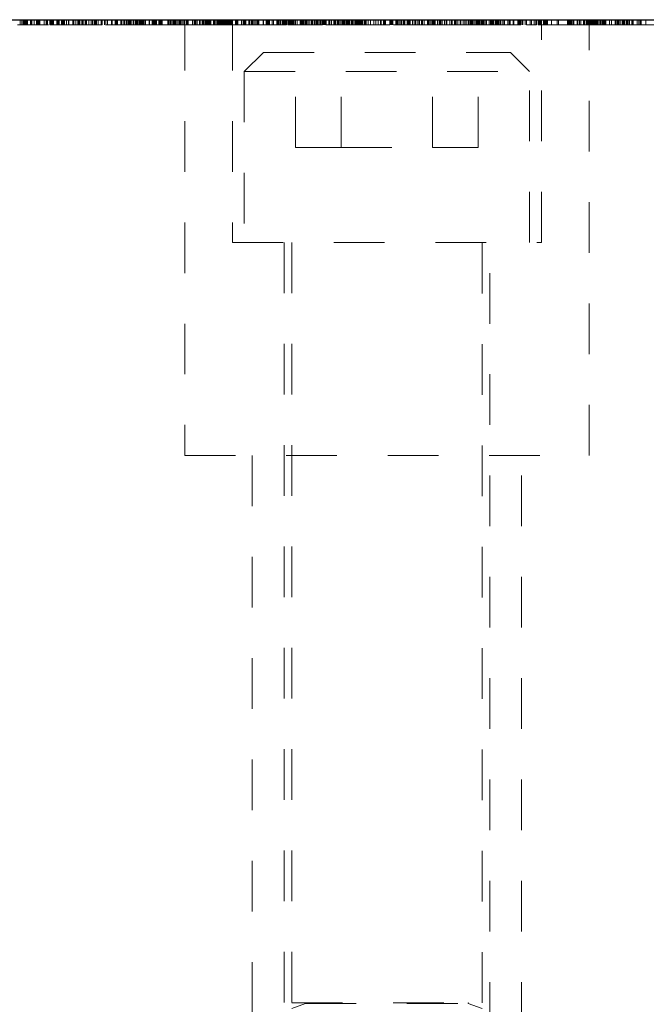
# Model space of a CAD drawing. Header units: inches. Extents: x 220 to 877, y 4 to 174.
# Tile 520 of 656: x 560.15 to 561.38, y 136.84 to 138.78. Entities that reach past the tile are written whole.
import ezdxf

# ---------------------------------------------------------------- set-up
doc = ezdxf.new("R2010")
doc.units = ezdxf.units.IN
doc.header["$LTSCALE"] = 0.5
doc.header["$MEASUREMENT"] = 0
doc.linetypes.add('HIDDEN', pattern=[0.225, 0.15, -0.075])
doc.layers.add('DST-M-S', color=53, linetype='Continuous')
doc.layers.add('SVF-M-S', color=8, linetype='Continuous')

msp = doc.modelspace()

# ---------------------------------------------------------------- linework, layer by layer
at = {"layer": 'DST-M-S', "linetype": 'Continuous', "lineweight": 25}
msp.add_line((541.97261, 138.77917), (575.47261, 138.77917), dxfattribs=at)
at = {"layer": 'DST-M-S', "linetype": 'HIDDEN', "lineweight": 18}
for p, q in [((560.1492, 138.76917), (560.1492, 138.77917)), ((560.15228, 138.76917), (560.15228, 138.77917)), ((560.15535, 138.76917), (560.15535, 138.77917)), ((560.156, 138.76917), (560.156, 138.77917)), ((560.15689, 138.76917), (560.15689, 138.77917)), ((560.15886, 138.76917), (560.15886, 138.77917)), ((560.16074, 138.76917), (560.16074, 138.77917)), ((560.16127, 138.76917), (560.16127, 138.77917)), ((560.1617, 138.76917), (560.1617, 138.77917)), ((560.16403, 138.76917), (560.16403, 138.77917)), ((560.16951, 138.76917), (560.16951, 138.77917)), ((560.17074, 138.76917), (560.17074, 138.77917)), ((560.17127, 138.76917), (560.17127, 138.77917)), ((560.17228, 138.76917), (560.17228, 138.77917)), ((560.17716, 138.76917), (560.17716, 138.77917)), ((560.18151, 138.76917), (560.18151, 138.77917)), ((560.18228, 138.76917), (560.18228, 138.77917)), ((560.18283, 138.76917), (560.18283, 138.77917)), ((560.18305, 138.76917), (560.18305, 138.77917)), ((560.18458, 138.76917), (560.18458, 138.77917)), ((560.18612, 138.76917), (560.18612, 138.77917)), ((560.18812, 138.76917), (560.18812, 138.77917)), ((560.19689, 138.76917), (560.19529, 138.76917)), ((560.19689, 138.76917), (560.19689, 138.77917)), ((560.20057, 138.76917), (560.20057, 138.77917)), ((560.20074, 138.76917), (560.20074, 138.77917)), ((560.20127, 138.76917), (560.20127, 138.77917)), ((560.2017, 138.76917), (560.2017, 138.77917)), ((560.20305, 138.76917), (560.20305, 138.77917)), ((560.20766, 138.76917), (560.20766, 138.77917)), ((560.21228, 138.76917), (560.20766, 138.76917)), ((560.2092, 138.76917), (560.2092, 138.77917)), ((560.20985, 138.76917), (560.20985, 138.77917)), ((560.21074, 138.76917), (560.21074, 138.77917)), ((560.21228, 138.76917), (560.21228, 138.77917)), ((560.22305, 138.76917), (560.21228, 138.76917)), ((560.21382, 138.76917), (560.21382, 138.77917)), ((560.21535, 138.76917), (560.21535, 138.77917)), ((560.22151, 138.76917), (560.22151, 138.77917)), ((560.22305, 138.76917), (560.22305, 138.77917)), ((560.23382, 138.76917), (560.22305, 138.76917)), ((560.22458, 138.76917), (560.22458, 138.77917)), ((560.22612, 138.76917), (560.22612, 138.77917)), ((560.231, 138.76917), (560.231, 138.77917)), ((560.23228, 138.76917), (560.23228, 138.77917)), ((560.23382, 138.76917), (560.23382, 138.77917)), ((560.23535, 138.76917), (560.23535, 138.77917)), ((560.23668, 138.76917), (560.23668, 138.77917)), ((560.24086, 138.76917), (560.24086, 138.77917)), ((560.24458, 138.76917), (560.24458, 138.77917)), ((560.24504, 138.76917), (560.24504, 138.77917)), ((560.25329, 138.76917), (560.25329, 138.77917)), ((560.25333, 138.76917), (560.25333, 138.77917)), ((560.25382, 138.76917), (560.25382, 138.77917)), ((560.31074, 138.76917), (560.25382, 138.76917)), ((560.25422, 138.76917), (560.25422, 138.77917)), ((560.25442, 138.76917), (560.25442, 138.77917)), ((560.25783, 138.76917), (560.25783, 138.77917)), ((560.26151, 138.76917), (560.26151, 138.77917)), ((560.26458, 138.76917), (560.26458, 138.77917)), ((560.26535, 138.76917), (560.26535, 138.77917)), ((560.26588, 138.76917), (560.26588, 138.77917)), ((560.26612, 138.76917), (560.26612, 138.77917)), ((560.26632, 138.76917), (560.26632, 138.77917)), ((560.26656, 138.76917), (560.26656, 138.77917)), ((560.26665, 138.76917), (560.26665, 138.77917)), ((560.26708, 138.76917), (560.26708, 138.77917)), ((560.27074, 138.76917), (560.27074, 138.77917)), ((560.27141, 138.76917), (560.27141, 138.77917)), ((560.27228, 138.76917), (560.27228, 138.77917)), ((560.27237, 138.76917), (560.27237, 138.77917)), ((560.27382, 138.76917), (560.27382, 138.77917)), ((560.27766, 138.76917), (560.27766, 138.77917)), ((560.27819, 138.76917), (560.27819, 138.77917)), ((560.27862, 138.76917), (560.27862, 138.77917)), ((560.27997, 138.76917), (560.27997, 138.77917)), ((560.28458, 138.76917), (560.28458, 138.77917)), ((560.28502, 138.76917), (560.28502, 138.77917)), ((560.2892, 138.76917), (560.2892, 138.77917)), ((560.29172, 138.76917), (560.29172, 138.77917)), ((560.29535, 138.76917), (560.29535, 138.77917)), ((560.29742, 138.76917), (560.29742, 138.77917)), ((560.29843, 138.76917), (560.29843, 138.77917)), ((560.29997, 138.76917), (560.29997, 138.77917)), ((560.30305, 138.76917), (560.30305, 138.77917)), ((560.3092, 138.76917), (560.3092, 138.77917)), ((560.30997, 138.76917), (560.30997, 138.77917)), ((560.31074, 138.76917), (560.31074, 138.77917)), ((560.31581, 138.76917), (560.31581, 138.77917)), ((560.31843, 138.76917), (560.31843, 138.77917)), ((560.32151, 138.76917), (560.32151, 138.77917)), ((560.3292, 138.76917), (560.3292, 138.77917)), ((560.33074, 138.76917), (560.33074, 138.77917)), ((560.36793, 138.76917), (560.33074, 138.76917)), ((560.33689, 138.76917), (560.33689, 138.77917)), ((560.33754, 138.76917), (560.33754, 138.77917)), ((560.33843, 138.76917), (560.33843, 138.77917)), ((560.33997, 138.76917), (560.33997, 138.77917)), ((560.34151, 138.76917), (560.34151, 138.77917)), ((560.34766, 138.76917), (560.34766, 138.77917)), ((560.34995, 138.76917), (560.34995, 138.77917)), ((560.35382, 138.76917), (560.35382, 138.77917)), ((560.35497, 138.76917), (560.35497, 138.77917)), ((560.35528, 138.76917), (560.35528, 138.77917)), ((560.35535, 138.76917), (560.35535, 138.77917)), ((560.35843, 138.76917), (560.35843, 138.77917)), ((560.3587, 138.76917), (560.3587, 138.77917)), ((560.36151, 138.76917), (560.36151, 138.77917)), ((560.36237, 138.76917), (560.36237, 138.77917)), ((560.36396, 138.76917), (560.36396, 138.77917)), ((560.36437, 138.76917), (560.36437, 138.77917)), ((560.36458, 138.76917), (560.36458, 138.77917)), ((560.36612, 138.76917), (560.36612, 138.77917)), ((560.36793, 138.76917), (560.36793, 138.77917)), ((560.36821, 138.76917), (560.36821, 138.77917)), ((560.37228, 138.76917), (560.37228, 138.77917)), ((560.37317, 138.76917), (560.37317, 138.77917)), ((560.37689, 138.76917), (560.37689, 138.77917)), ((560.37735, 138.76917), (560.37735, 138.77917)), ((560.37843, 138.76917), (560.37843, 138.77917)), ((560.38019, 138.76917), (560.38019, 138.77917)), ((560.38211, 138.76917), (560.38211, 138.77917)), ((560.38458, 138.76917), (560.38458, 138.77917)), ((560.38559, 138.76917), (560.38559, 138.77917)), ((560.38653, 138.76917), (560.38653, 138.77917)), ((560.38682, 138.76917), (560.38682, 138.77917)), ((560.38766, 138.76917), (560.38766, 138.77917)), ((560.38788, 138.76917), (560.38788, 138.77917)), ((560.3892, 138.76917), (560.3892, 138.77917)), ((560.38958, 138.76917), (560.38958, 138.77917)), ((560.38987, 138.76917), (560.38987, 138.77917)), ((560.39031, 138.76917), (560.39031, 138.77917)), ((560.39108, 138.76917), (560.39108, 138.77917)), ((560.39305, 138.76917), (560.39305, 138.77917)), ((560.39382, 138.76917), (560.39382, 138.77917)), ((560.39632, 138.76917), (560.39632, 138.77917)), ((560.40372, 138.76917), (560.40372, 138.77917)), ((560.40468, 138.76917), (560.40468, 138.77917)), ((560.40951, 138.76917), (560.40951, 138.77917)), ((560.41184, 138.76917), (560.41184, 138.77917)), ((560.4122, 138.76917), (560.4122, 138.77917)), ((560.41331, 138.76917), (560.41331, 138.77917)), ((560.41382, 138.76917), (560.41382, 138.77917)), ((560.41437, 138.76917), (560.41437, 138.77917)), ((560.41531, 138.76917), (560.41531, 138.77917)), ((560.41535, 138.76917), (560.41535, 138.77917)), ((560.41689, 138.76917), (560.41689, 138.77917)), ((560.41843, 138.76917), (560.41843, 138.77917)), ((560.42305, 138.76917), (560.42305, 138.77917)), ((560.45382, 138.76917), (560.42305, 138.76917)), ((560.42458, 138.76917), (560.42458, 138.77917)), ((560.42612, 138.76917), (560.42612, 138.77917)), ((560.42766, 138.76917), (560.42766, 138.77917)), ((560.4292, 138.76917), (560.4292, 138.77917)), ((560.44074, 138.76917), (560.44074, 138.77917)), ((560.44127, 138.76917), (560.44127, 138.77917)), ((560.4417, 138.76917), (560.4417, 138.77917)), ((560.44458, 138.76917), (560.44458, 138.77917)), ((560.44612, 138.76917), (560.44612, 138.77917)), ((560.4492, 138.76917), (560.4492, 138.77917)), ((560.45146, 138.76917), (560.45146, 138.77917)), ((560.45228, 138.76917), (560.45228, 138.77917)), ((560.45382, 138.76917), (560.45382, 138.77917)), ((560.52151, 138.76917), (560.45382, 138.76917)), ((560.45535, 138.76917), (560.45535, 138.77917)), ((560.45689, 138.76917), (560.45689, 138.77917)), ((560.45725, 138.76917), (560.45725, 138.77917)), ((560.45997, 138.76917), (560.45997, 138.77917)), ((560.46305, 138.76917), (560.46305, 138.77917)), ((560.4641, 138.76917), (560.4641, 138.77917)), ((560.46458, 138.76917), (560.46458, 138.77917)), ((560.46612, 138.76917), (560.46612, 138.77917)), ((560.4686, 138.76917), (560.4686, 138.77917)), ((560.47228, 138.76917), (560.47228, 138.77917)), ((560.47382, 138.76917), (560.47382, 138.77917)), ((560.47411, 138.77917), (560.47411, 137.91917)), ((560.47733, 138.76917), (560.47733, 138.77917)), ((560.47742, 138.76917), (560.47742, 138.77917)), ((560.47785, 138.76917), (560.47785, 138.77917)), ((560.47805, 138.76917), (560.47805, 138.77917)), ((560.47958, 138.76917), (560.47958, 138.77917)), ((560.48074, 138.76917), (560.48074, 138.77917)), ((560.4892, 138.76917), (560.4892, 138.77917)), ((560.49228, 138.76917), (560.49228, 138.77917)), ((560.49382, 138.76917), (560.49382, 138.77917)), ((560.49579, 138.76917), (560.49579, 138.77917)), ((560.49843, 138.76917), (560.49843, 138.77917)), ((560.50305, 138.76917), (560.50305, 138.77917)), ((560.50458, 138.76917), (560.50458, 138.77917)), ((560.50819, 138.76917), (560.50819, 138.77917)), ((560.5092, 138.76917), (560.5092, 138.77917)), ((560.50927, 138.76917), (560.50927, 138.77917)), ((560.51043, 138.76917), (560.51043, 138.77917)), ((560.51235, 138.76917), (560.51235, 138.77917)), ((560.51458, 138.76917), (560.51458, 138.77917)), ((560.51567, 138.76917), (560.51567, 138.77917)), ((560.51574, 138.76917), (560.51574, 138.77917)), ((560.51612, 138.76917), (560.51612, 138.77917)), ((560.51723, 138.76917), (560.51723, 138.77917)), ((560.51795, 138.76917), (560.51795, 138.77917)), ((560.51858, 138.76917), (560.51858, 138.77917)), ((560.51973, 138.76917), (560.51973, 138.77917)), ((560.51997, 138.76917), (560.51997, 138.77917)), ((560.52151, 138.76917), (560.52151, 138.77917)), ((560.53689, 138.76917), (560.52151, 138.76917)), ((560.52245, 138.76917), (560.52245, 138.77917)), ((560.52305, 138.76917), (560.52305, 138.77917)), ((560.52386, 138.76917), (560.52386, 138.77917)), ((560.52502, 138.76917), (560.52502, 138.77917)), ((560.53074, 138.76917), (560.53074, 138.77917)), ((560.53079, 138.76917), (560.53079, 138.77917)), ((560.53117, 138.76917), (560.53117, 138.77917)), ((560.53127, 138.76917), (560.53127, 138.77917)), ((560.5317, 138.76917), (560.5317, 138.77917)), ((560.53228, 138.76917), (560.53228, 138.77917)), ((560.53389, 138.76917), (560.53389, 138.77917)), ((560.53689, 138.76917), (560.53689, 138.77917)), ((560.54305, 138.76917), (560.53689, 138.76917)), ((560.53889, 138.76917), (560.53889, 138.77917)), ((560.53906, 138.76917), (560.53906, 138.77917)), ((560.54043, 138.76917), (560.54043, 138.77917)), ((560.54151, 138.76917), (560.54151, 138.77917)), ((560.54187, 138.76917), (560.54187, 138.77917)), ((560.54305, 138.76917), (560.54305, 138.77917)), ((560.55382, 138.76917), (560.54305, 138.76917)), ((560.54312, 138.76917), (560.54312, 138.77917)), ((560.54427, 138.76917), (560.54427, 138.77917)), ((560.54535, 138.76917), (560.54535, 138.77917)), ((560.54612, 138.76917), (560.54612, 138.77917)), ((560.5462, 138.76917), (560.5462, 138.77917)), ((560.54843, 138.76917), (560.54843, 138.77917)), ((560.54958, 138.76917), (560.54958, 138.77917)), ((560.54963, 138.76917), (560.54963, 138.77917)), ((560.55151, 138.76917), (560.55151, 138.77917)), ((560.55223, 138.76917), (560.55223, 138.77917)), ((560.55228, 138.76917), (560.55228, 138.77917)), ((560.55242, 138.76917), (560.55242, 138.77917)), ((560.55358, 138.76917), (560.55358, 138.77917)), ((560.55377, 138.76917), (560.55377, 138.77917)), ((560.55382, 138.76917), (560.55382, 138.77917)), ((560.56257, 138.76917), (560.55382, 138.76917)), ((560.55535, 138.76917), (560.55535, 138.77917)), ((560.55689, 138.76917), (560.55689, 138.77917)), ((560.55771, 138.76917), (560.55771, 138.77917)), ((560.55886, 138.76917), (560.55886, 138.77917)), ((560.56103, 138.76917), (560.56103, 138.77917)), ((560.56204, 138.76917), (560.56204, 138.77917)), ((560.56257, 138.76917), (560.56257, 138.77917)), ((560.60665, 138.76917), (560.56257, 138.76917)), ((560.56266, 138.76917), (560.56266, 138.77917)), ((560.56305, 138.76917), (560.56305, 138.77917)), ((560.5642, 138.76917), (560.5642, 138.77917)), ((560.56463, 138.76917), (560.56463, 138.77917)), ((560.56535, 138.76917), (560.56535, 138.77917)), ((560.56552, 138.76917), (560.56552, 138.77917)), ((560.56612, 138.76917), (560.56612, 138.77917)), ((560.56706, 138.76917), (560.56706, 138.77917)), ((560.56766, 138.76917), (560.56766, 138.77917)), ((560.56811, 138.77917), (560.56811, 138.33917)), ((560.57382, 138.76917), (560.57382, 138.77917)), ((560.57425, 138.76917), (560.57425, 138.77917)), ((560.57434, 138.76917), (560.57434, 138.77917)), ((560.57478, 138.76917), (560.57478, 138.77917)), ((560.57511, 138.76917), (560.57511, 138.77917)), ((560.57535, 138.76917), (560.57535, 138.77917)), ((560.57579, 138.76917), (560.57579, 138.77917)), ((560.57588, 138.76917), (560.57588, 138.77917)), ((560.57632, 138.76917), (560.57632, 138.77917)), ((560.57689, 138.76917), (560.57689, 138.77917)), ((560.57843, 138.76917), (560.57843, 138.77917)), ((560.58612, 138.76917), (560.58612, 138.77917)), ((560.58884, 138.76917), (560.58884, 138.77917)), ((560.58997, 138.76917), (560.58997, 138.77917)), ((560.59019, 138.76917), (560.59019, 138.77917)), ((560.59127, 138.76917), (560.59127, 138.77917)), ((560.59271, 138.76917), (560.59271, 138.77917)), ((560.59425, 138.76917), (560.59425, 138.77917)), ((560.59997, 138.76917), (560.59997, 138.77917)), ((560.60028, 138.76917), (560.60028, 138.77917)), ((560.60074, 138.76917), (560.60074, 138.77917)), ((560.60184, 138.76917), (560.60184, 138.77917)), ((560.60511, 138.76917), (560.60511, 138.77917)), ((560.60612, 138.76917), (560.60612, 138.77917)), ((560.60665, 138.76917), (560.60665, 138.77917)), ((560.61997, 138.76917), (560.60665, 138.76917)), ((560.60766, 138.76917), (560.60766, 138.77917)), ((560.60843, 138.76917), (560.60843, 138.77917)), ((560.61074, 138.76917), (560.61074, 138.77917)), ((560.61427, 138.76917), (560.61427, 138.77917)), ((560.61689, 138.76917), (560.61689, 138.77917)), ((560.61843, 138.76917), (560.61843, 138.77917)), ((560.6192, 138.76917), (560.6192, 138.77917)), ((560.61973, 138.76917), (560.61973, 138.77917)), ((560.61997, 138.76917), (560.61997, 138.77917)), ((560.63684, 138.76917), (560.61997, 138.76917)), ((560.62016, 138.76917), (560.62016, 138.77917)), ((560.63149, 138.76917), (560.62016, 138.76917)), ((560.62843, 138.76917), (560.62843, 138.77917)), ((560.62896, 138.76917), (560.62896, 138.77917)), ((560.6292, 138.76917), (560.6292, 138.77917)), ((560.62939, 138.76917), (560.62939, 138.77917)), ((560.63458, 138.76917), (560.63458, 138.77917)), ((560.63535, 138.76917), (560.63535, 138.77917)), ((560.636, 138.76917), (560.636, 138.77917)), ((560.63612, 138.76917), (560.63612, 138.77917)), ((560.63684, 138.76917), (560.63684, 138.77917)), ((560.63838, 138.76917), (560.63684, 138.76917)), ((560.63689, 138.76917), (560.63689, 138.77917)), ((560.63838, 138.76917), (560.63838, 138.77917)), ((560.65535, 138.76917), (560.63838, 138.76917)), ((560.63939, 138.76917), (560.63939, 138.77917)), ((560.64095, 138.76917), (560.64095, 138.77917)), ((560.64608, 138.76917), (560.64608, 138.77917)), ((560.6492, 138.76917), (560.6492, 138.77917)), ((560.65535, 138.76917), (560.65535, 138.77917)), ((560.66612, 138.76917), (560.65535, 138.76917)), ((560.65689, 138.76917), (560.65689, 138.77917)), ((560.65716, 138.76917), (560.65716, 138.77917)), ((560.65973, 138.76917), (560.65973, 138.77917)), ((560.65997, 138.76917), (560.65997, 138.77917)), ((560.66283, 138.76917), (560.66283, 138.77917)), ((560.66612, 138.76917), (560.66612, 138.77917)), ((560.6747, 138.76917), (560.66612, 138.76917)), ((560.66766, 138.76917), (560.66766, 138.77917)), ((560.66841, 138.76917), (560.66841, 138.77917)), ((560.67074, 138.76917), (560.67074, 138.77917)), ((560.67228, 138.76917), (560.67228, 138.77917)), ((560.67343, 138.76917), (560.67343, 138.77917)), ((560.67374, 138.76917), (560.67374, 138.77917)), ((560.6747, 138.76917), (560.6747, 138.77917)), ((560.67689, 138.76917), (560.67689, 138.77917)), ((560.70305, 138.76917), (560.67689, 138.76917)), ((560.67889, 138.76917), (560.67889, 138.77917)), ((560.68057, 138.76917), (560.68057, 138.77917)), ((560.68151, 138.76917), (560.68151, 138.77917)), ((560.68305, 138.76917), (560.6816, 138.76917)), ((560.68305, 138.76917), (560.68305, 138.77917)), ((560.68458, 138.76917), (560.68458, 138.77917)), ((560.68639, 138.76917), (560.68639, 138.77917)), ((560.68704, 138.76917), (560.68704, 138.77917)), ((560.68713, 138.76917), (560.68713, 138.77917)), ((560.68807, 138.76917), (560.68807, 138.77917)), ((560.69129, 138.76917), (560.69129, 138.77917)), ((560.69228, 138.76917), (560.69228, 138.77917)), ((560.69535, 138.76917), (560.69535, 138.77917)), ((560.70151, 138.76917), (560.70151, 138.77917)), ((560.70305, 138.76917), (560.70305, 138.77917)), ((560.71382, 138.76917), (560.70305, 138.76917)), ((560.70326, 138.76917), (560.70326, 138.77917)), ((560.70526, 138.76917), (560.70526, 138.77917)), ((560.70528, 138.76917), (560.70528, 138.77917)), ((560.70622, 138.76917), (560.70622, 138.77917)), ((560.70766, 138.76917), (560.70766, 138.77917)), ((560.70805, 138.76917), (560.70805, 138.77917)), ((560.71095, 138.76917), (560.71095, 138.77917)), ((560.71151, 138.76917), (560.71151, 138.77917)), ((560.71295, 138.76917), (560.71295, 138.77917)), ((560.71338, 138.76917), (560.71338, 138.77917)), ((560.71382, 138.76917), (560.71382, 138.77917)), ((560.73997, 138.76917), (560.71382, 138.76917)), ((560.71384, 138.76917), (560.71384, 138.77917)), ((560.71415, 138.76917), (560.71415, 138.77917)), ((560.71535, 138.76917), (560.71535, 138.77917)), ((560.71843, 138.76917), (560.71843, 138.77917)), ((560.71939, 138.76917), (560.71939, 138.77917)), ((560.72305, 138.76917), (560.72305, 138.77917)), ((560.72458, 138.76917), (560.72458, 138.77917)), ((560.72535, 138.76917), (560.72535, 138.77917)), ((560.7255, 138.76917), (560.7255, 138.77917)), ((560.7292, 138.76917), (560.7292, 138.77917)), ((560.72975, 138.76917), (560.72975, 138.77917)), ((560.73259, 138.76917), (560.73259, 138.77917)), ((560.73382, 138.76917), (560.73382, 138.77917)), ((560.73535, 138.76917), (560.73535, 138.77917)), ((560.73639, 138.76917), (560.73639, 138.77917)), ((560.73689, 138.76917), (560.73689, 138.77917)), ((560.73997, 138.76917), (560.73997, 138.77917)), ((560.74305, 138.76917), (560.73997, 138.76917)), ((560.74172, 138.76917), (560.74172, 138.77917)), ((560.74305, 138.76917), (560.74305, 138.77917)), ((560.74539, 138.76917), (560.74305, 138.76917)), ((560.74538, 138.76917), (560.74538, 138.77917)), ((560.74612, 138.76917), (560.74612, 138.77917)), ((560.74766, 138.76917), (560.74766, 138.77917)), ((560.74942, 138.76917), (560.74942, 138.77917)), ((560.75074, 138.76917), (560.75074, 138.77917)), ((560.75141, 138.76917), (560.75141, 138.77917)), ((560.75184, 138.76917), (560.75184, 138.77917)), ((560.75228, 138.76917), (560.75228, 138.77917)), ((560.75261, 138.76917), (560.75261, 138.77917)), ((560.75785, 138.76917), (560.75785, 138.77917)), ((560.75843, 138.76917), (560.75843, 138.77917)), ((560.75997, 138.76917), (560.75997, 138.77917)), ((560.76305, 138.76917), (560.76305, 138.77917)), ((560.76766, 138.76917), (560.76766, 138.77917)), ((560.76874, 138.76917), (560.76874, 138.77917)), ((560.77011, 138.76917), (560.77011, 138.77917)), ((560.77074, 138.76917), (560.77074, 138.77917)), ((560.77105, 138.76917), (560.77105, 138.77917)), ((560.77437, 138.76917), (560.77437, 138.77917)), ((560.77485, 138.76917), (560.77485, 138.77917)), ((560.77535, 138.76917), (560.77535, 138.77917)), ((560.77687, 138.76917), (560.77687, 138.77917)), ((560.77843, 138.76917), (560.77843, 138.77917)), ((560.78151, 138.76917), (560.78151, 138.77917)), ((560.78458, 138.76917), (560.78458, 138.77917)), ((560.78612, 138.76917), (560.78612, 138.77917)), ((560.78624, 138.76917), (560.78624, 138.77917)), ((560.78634, 138.76917), (560.78634, 138.77917)), ((560.7868, 138.76917), (560.7868, 138.77917)), ((560.7892, 138.76917), (560.7892, 138.77917)), ((560.78958, 138.76917), (560.78958, 138.77917)), ((560.79228, 138.76917), (560.79228, 138.77917)), ((560.79403, 138.76917), (560.79403, 138.77917)), ((560.79535, 138.76917), (560.79535, 138.77917)), ((560.79603, 138.76917), (560.79603, 138.77917)), ((560.79646, 138.76917), (560.79646, 138.77917)), ((560.79723, 138.76917), (560.79723, 138.77917)), ((560.79877, 138.76917), (560.79877, 138.77917)), ((560.7992, 138.76917), (560.7992, 138.77917)), ((560.80247, 138.76917), (560.80247, 138.77917)), ((560.80458, 138.76917), (560.80458, 138.77917)), ((560.80605, 138.76917), (560.80605, 138.77917)), ((560.8092, 138.76917), (560.8092, 138.77917)), ((560.81074, 138.76917), (560.81074, 138.77917)), ((560.81228, 138.76917), (560.81228, 138.77917)), ((560.81458, 138.76917), (560.81458, 138.77917)), ((560.81511, 138.76917), (560.81511, 138.77917)), ((560.81535, 138.76917), (560.81535, 138.77917)), ((560.81555, 138.76917), (560.81555, 138.77917)), ((560.81567, 138.76917), (560.81567, 138.77917)), ((560.81689, 138.76917), (560.81689, 138.77917)), ((560.81946, 138.76917), (560.81946, 138.77917)), ((560.81997, 138.76917), (560.81997, 138.77917)), ((560.82151, 138.76917), (560.82151, 138.77917)), ((560.82458, 138.76917), (560.82244, 138.76917)), ((560.82305, 138.76917), (560.82305, 138.77917)), ((560.82458, 138.76917), (560.82458, 138.77917)), ((560.82766, 138.76917), (560.82766, 138.77917)), ((560.8292, 138.76917), (560.8292, 138.77917)), ((560.83074, 138.76917), (560.83074, 138.77917)), ((560.8316, 138.76917), (560.8316, 138.77917)), ((560.83535, 138.76917), (560.83535, 138.77917)), ((560.83997, 138.76917), (560.83997, 138.77917)), ((560.84648, 138.76917), (560.84648, 138.77917)), ((560.85074, 138.76917), (560.85074, 138.77917)), ((560.85535, 138.76917), (560.85535, 138.77917)), ((560.86021, 138.76917), (560.86021, 138.77917)), ((560.86105, 138.76917), (560.86105, 138.77917)), ((560.86151, 138.76917), (560.86151, 138.77917)), ((560.86612, 138.76917), (560.86612, 138.77917)), ((560.86728, 138.76917), (560.86728, 138.77917)), ((560.86766, 138.76917), (560.86766, 138.77917)), ((560.86882, 138.76917), (560.86882, 138.77917)), ((560.86997, 138.76917), (560.86997, 138.77917)), ((560.87843, 138.76917), (560.87843, 138.77917)), ((560.87855, 138.76917), (560.87855, 138.77917)), ((560.8791, 138.76917), (560.8791, 138.77917)), ((560.87997, 138.76917), (560.87997, 138.77917)), ((560.88108, 138.76917), (560.88108, 138.77917)), ((560.88144, 138.76917), (560.88144, 138.77917)), ((560.88189, 138.76917), (560.88189, 138.77917)), ((560.88305, 138.76917), (560.88305, 138.77917)), ((560.8836, 138.76917), (560.8836, 138.77917)), ((560.88454, 138.76917), (560.88454, 138.77917)), ((560.91689, 138.76917), (560.88532, 138.76917)), ((560.88997, 138.76917), (560.88997, 138.77917)), ((560.89074, 138.76917), (560.89074, 138.77917)), ((560.89108, 138.76917), (560.89108, 138.77917)), ((560.89228, 138.76917), (560.89228, 138.77917)), ((560.89382, 138.76917), (560.89382, 138.77917)), ((560.89689, 138.76917), (560.89689, 138.77917)), ((560.89997, 138.76917), (560.89997, 138.77917)), ((560.90151, 138.76917), (560.90151, 138.77917)), ((560.90458, 138.76917), (560.90458, 138.77917)), ((560.9049, 138.76917), (560.9049, 138.77917)), ((560.90535, 138.76917), (560.90535, 138.77917)), ((560.90646, 138.76917), (560.90646, 138.77917)), ((560.90766, 138.76917), (560.90766, 138.77917)), ((560.91228, 138.76917), (560.91228, 138.77917)), ((560.91305, 138.76917), (560.91305, 138.77917)), ((560.91358, 138.76917), (560.91358, 138.77917)), ((560.91401, 138.76917), (560.91401, 138.77917)), ((560.9147, 138.76917), (560.9147, 138.77917)), ((560.91535, 138.76917), (560.91535, 138.77917)), ((560.91689, 138.76917), (560.91689, 138.77917)), ((560.91843, 138.76917), (560.91843, 138.77917)), ((560.92305, 138.76917), (560.92305, 138.77917)), ((560.92612, 138.76917), (560.92612, 138.77917)), ((560.9292, 138.76917), (560.9292, 138.77917)), ((560.93228, 138.76917), (560.93228, 138.77917)), ((560.93535, 138.76917), (560.93535, 138.77917)), ((560.94612, 138.76917), (560.93535, 138.76917)), ((560.93682, 138.76917), (560.93682, 138.77917)), ((560.93689, 138.76917), (560.93689, 138.77917)), ((560.94074, 138.76917), (560.94074, 138.77917)), ((560.94146, 138.76917), (560.94146, 138.77917)), ((560.943, 138.76917), (560.943, 138.77917)), ((560.94305, 138.76917), (560.94305, 138.77917)), ((560.94612, 138.76917), (560.94612, 138.77917)), ((560.95327, 138.76917), (560.94612, 138.76917)), ((560.95228, 138.76917), (560.95228, 138.77917)), ((560.95305, 138.76917), (560.95305, 138.77917)), ((560.95358, 138.76917), (560.95358, 138.77917)), ((560.95401, 138.76917), (560.95401, 138.77917)), ((560.95547, 138.76917), (560.95547, 138.77917)), ((560.95583, 138.76917), (560.95583, 138.77917)), ((560.9592, 138.76917), (560.9592, 138.77917)), ((560.95973, 138.76917), (560.95973, 138.77917)), ((560.96016, 138.76917), (560.96016, 138.77917)), ((560.96228, 138.76917), (560.96228, 138.77917)), ((560.96434, 138.76917), (560.96434, 138.77917)), ((560.96612, 138.76917), (560.96612, 138.77917)), ((560.96766, 138.76917), (560.96766, 138.77917)), ((560.97228, 138.76917), (560.97228, 138.77917)), ((560.97535, 138.76917), (560.97535, 138.77917)), ((560.97689, 138.76917), (560.97689, 138.77917)), ((560.97843, 138.76917), (560.97843, 138.77917)), ((560.98074, 138.76917), (560.98074, 138.77917)), ((560.98127, 138.76917), (560.98127, 138.77917)), ((560.98158, 138.76917), (560.98158, 138.77917)), ((560.9817, 138.76917), (560.9817, 138.77917)), ((560.98612, 138.76917), (560.98612, 138.77917)), ((560.9892, 138.76917), (560.9892, 138.77917)), ((560.99067, 138.76917), (560.99067, 138.77917)), ((560.99098, 138.76917), (560.99098, 138.77917)), ((560.99689, 138.76917), (560.99689, 138.77917)), ((560.99997, 138.76917), (560.99997, 138.77917)), ((561.00151, 138.76917), (561.00151, 138.77917)), ((561.00612, 138.76917), (561.00612, 138.77917)), ((561.00766, 138.76917), (561.00766, 138.77917)), ((561.0092, 138.76917), (561.0092, 138.77917)), ((561.01228, 138.76917), (561.01228, 138.77917)), ((561.01689, 138.76917), (561.01689, 138.77917)), ((561.01843, 138.76917), (561.01843, 138.77917)), ((561.02305, 138.76917), (561.02305, 138.77917)), ((561.02612, 138.76917), (561.02612, 138.77917)), ((561.02858, 138.76917), (561.02858, 138.77917)), ((561.03283, 138.76917), (561.03283, 138.77917)), ((561.03336, 138.76917), (561.03336, 138.77917)), ((561.03382, 138.76917), (561.03382, 138.77917)), ((561.03689, 138.76917), (561.03689, 138.77917)), ((561.03843, 138.76917), (561.03843, 138.77917)), ((561.03997, 138.76917), (561.03997, 138.77917)), ((561.04151, 138.76917), (561.04151, 138.77917)), ((561.04377, 138.76917), (561.04377, 138.77917)), ((561.04458, 138.76917), (561.04458, 138.77917)), ((561.0448, 138.76917), (561.0448, 138.77917)), ((561.04483, 138.76917), (561.04483, 138.77917)), ((561.04766, 138.76917), (561.04766, 138.77917)), ((561.10458, 138.76917), (561.04766, 138.76917)), ((561.0492, 138.76917), (561.0492, 138.77917)), ((561.05074, 138.76917), (561.05074, 138.77917)), ((561.05086, 138.76917), (561.05086, 138.77917)), ((561.05141, 138.76917), (561.05141, 138.77917)), ((561.05228, 138.76917), (561.05228, 138.77917)), ((561.05249, 138.76917), (561.05249, 138.77917)), ((561.0542, 138.76917), (561.0542, 138.77917)), ((561.05449, 138.76917), (561.05449, 138.77917)), ((561.05492, 138.76917), (561.05492, 138.77917)), ((561.05569, 138.76917), (561.05569, 138.77917)), ((561.05843, 138.76917), (561.05843, 138.77917)), ((561.05951, 138.76917), (561.05951, 138.77917)), ((561.05997, 138.76917), (561.05997, 138.77917)), ((561.06093, 138.76917), (561.06093, 138.77917)), ((561.06305, 138.76917), (561.06305, 138.77917)), ((561.06338, 138.76917), (561.06338, 138.77917)), ((561.06458, 138.76917), (561.06458, 138.77917)), ((561.06766, 138.76917), (561.06766, 138.77917)), ((561.0692, 138.76917), (561.0692, 138.77917)), ((561.07413, 138.76917), (561.07413, 138.77917)), ((561.07689, 138.76917), (561.07689, 138.77917)), ((561.07701, 138.76917), (561.07701, 138.77917)), ((561.07757, 138.76917), (561.07757, 138.77917)), ((561.07793, 138.76917), (561.07793, 138.77917)), ((561.07843, 138.76917), (561.07843, 138.77917)), ((561.07997, 138.76917), (561.07997, 138.77917)), ((561.08035, 138.76917), (561.08035, 138.77917)), ((561.08151, 138.76917), (561.08151, 138.77917)), ((561.08297, 138.76917), (561.08297, 138.77917)), ((561.08612, 138.76917), (561.08612, 138.77917)), ((561.08766, 138.76917), (561.08766, 138.77917)), ((561.0892, 138.76917), (561.0892, 138.77917)), ((561.08954, 138.76917), (561.08954, 138.77917)), ((561.08997, 138.76917), (561.08997, 138.77917)), ((561.09228, 138.76917), (561.09228, 138.77917)), ((561.09382, 138.76917), (561.09382, 138.77917)), ((561.09689, 138.76917), (561.09689, 138.77917)), ((561.09997, 138.76917), (561.09997, 138.77917)), ((561.10305, 138.76917), (561.10305, 138.77917)), ((561.10458, 138.76917), (561.10458, 138.77917)), ((561.13074, 138.76917), (561.10458, 138.76917)), ((561.11074, 138.76917), (561.11074, 138.77917)), ((561.11382, 138.76917), (561.11382, 138.77917)), ((561.11535, 138.76917), (561.11535, 138.77917)), ((561.12151, 138.76917), (561.12151, 138.77917)), ((561.12305, 138.76917), (561.12305, 138.77917)), ((561.13074, 138.76917), (561.13074, 138.77917)), ((561.13689, 138.76917), (561.13074, 138.76917)), ((561.13136, 138.76917), (561.13136, 138.77917)), ((561.13228, 138.76917), (561.13228, 138.77917)), ((561.13382, 138.76917), (561.13382, 138.77917)), ((561.13535, 138.76917), (561.13535, 138.77917)), ((561.13622, 138.76917), (561.13622, 138.77917)), ((561.13689, 138.76917), (561.13689, 138.77917)), ((561.13713, 138.76917), (561.13713, 138.77917)), ((561.14009, 138.76917), (561.14009, 138.77917)), ((561.14045, 138.76917), (561.14045, 138.77917)), ((561.14535, 138.76917), (561.14535, 138.77917)), ((561.14766, 138.76917), (561.14766, 138.77917)), ((561.15535, 138.76917), (561.15535, 138.77917)), ((561.15766, 138.76917), (561.15766, 138.77917)), ((561.16305, 138.76917), (561.16305, 138.77917)), ((561.16612, 138.76917), (561.16612, 138.77917)), ((561.1662, 138.76917), (561.1662, 138.77917)), ((561.16766, 138.76917), (561.16766, 138.77917)), ((561.17074, 138.76917), (561.17074, 138.77917)), ((561.18151, 138.76917), (561.17074, 138.76917)), ((561.173, 138.76917), (561.173, 138.77917)), ((561.17305, 138.76917), (561.17305, 138.77917)), ((561.17382, 138.76917), (561.17382, 138.77917)), ((561.17528, 138.76917), (561.17528, 138.77917)), ((561.17696, 138.76917), (561.17696, 138.77917)), ((561.17711, 138.33917), (561.17711, 138.77917)), ((561.18151, 138.76917), (561.18151, 138.77917)), ((561.26059, 138.76917), (561.18151, 138.76917)), ((561.18196, 138.76917), (561.18196, 138.77917)), ((561.18305, 138.76917), (561.18305, 138.77917)), ((561.1835, 138.76917), (561.1835, 138.77917)), ((561.18458, 138.76917), (561.18458, 138.77917)), ((561.18569, 138.76917), (561.18569, 138.77917)), ((561.18605, 138.76917), (561.18605, 138.77917)), ((561.18821, 138.76917), (561.18821, 138.77917)), ((561.18843, 138.76917), (561.18843, 138.77917)), ((561.18915, 138.76917), (561.18915, 138.77917)), ((561.19689, 138.76917), (561.19689, 138.77917)), ((561.20802, 138.76917), (561.20802, 138.77917)), ((561.21086, 138.76917), (561.21086, 138.77917)), ((561.21122, 138.76917), (561.21122, 138.77917)), ((561.22882, 138.76917), (561.22882, 138.77917)), ((561.22944, 138.76917), (561.22944, 138.77917)), ((561.23035, 138.76917), (561.23035, 138.77917)), ((561.23074, 138.76917), (561.23074, 138.77917)), ((561.23151, 138.76917), (561.23151, 138.77917)), ((561.23192, 138.76917), (561.23192, 138.77917)), ((561.23305, 138.76917), (561.23305, 138.77917)), ((561.23434, 138.76917), (561.23434, 138.77917)), ((561.23689, 138.76917), (561.23689, 138.77917)), ((561.23696, 138.76917), (561.23696, 138.77917)), ((561.23997, 138.76917), (561.23997, 138.77917)), ((561.24151, 138.76917), (561.24151, 138.77917)), ((561.24766, 138.76917), (561.24766, 138.77917)), ((561.2492, 138.76917), (561.2492, 138.77917)), ((561.25228, 138.76917), (561.25228, 138.77917)), ((561.2547, 138.76917), (561.2547, 138.77917)), ((561.25997, 138.76917), (561.25997, 138.77917)), ((561.26059, 138.76917), (561.26059, 138.77917)), ((561.26305, 138.76917), (561.26059, 138.76917)), ((561.26305, 138.76917), (561.26305, 138.77917)), ((561.26612, 138.76917), (561.26305, 138.76917)), ((561.26612, 138.76917), (561.26612, 138.77917)), ((561.27689, 138.76917), (561.26612, 138.76917)), ((561.26644, 138.76917), (561.26644, 138.77917)), ((561.26689, 138.76917), (561.26689, 138.77917)), ((561.268, 138.76917), (561.268, 138.77917)), ((561.26985, 138.76917), (561.26985, 138.77917)), ((561.27009, 138.76917), (561.27009, 138.77917)), ((561.27111, 137.91917), (561.27111, 138.77917)), ((561.27228, 138.76917), (561.27228, 138.77917)), ((561.27382, 138.76917), (561.27382, 138.77917)), ((561.27538, 138.76917), (561.27538, 138.77917)), ((561.27689, 138.76917), (561.27689, 138.77917)), ((561.303, 138.76917), (561.27689, 138.76917)), ((561.27754, 138.76917), (561.27754, 138.77917)), ((561.27766, 138.76917), (561.27766, 138.77917)), ((561.27879, 138.76917), (561.27879, 138.77917)), ((561.27999, 138.76917), (561.27999, 138.77917)), ((561.28151, 138.76917), (561.28151, 138.77917)), ((561.28247, 138.76917), (561.28247, 138.77917)), ((561.28305, 138.76917), (561.28305, 138.77917)), ((561.28403, 138.76917), (561.28403, 138.77917)), ((561.2854, 138.76917), (561.2854, 138.77917)), ((561.2861, 138.76917), (561.2861, 138.77917)), ((561.28766, 138.76917), (561.28766, 138.77917)), ((561.28898, 138.76917), (561.28898, 138.77917)), ((561.28915, 138.76917), (561.28915, 138.77917)), ((561.28939, 138.76917), (561.28939, 138.77917)), ((561.29228, 138.76917), (561.29228, 138.77917)), ((561.29249, 138.76917), (561.29249, 138.77917)), ((561.29348, 138.76917), (561.29348, 138.77917)), ((561.29627, 138.76917), (561.29627, 138.77917)), ((561.29843, 138.76917), (561.29843, 138.77917)), ((561.29997, 138.76917), (561.29997, 138.77917)), ((561.30105, 138.76917), (561.30105, 138.77917)), ((561.30228, 138.76917), (561.30228, 138.77917)), ((561.303, 138.76917), (561.303, 138.77917)), ((561.30317, 138.76917), (561.30317, 138.77917)), ((561.30353, 138.76917), (561.30353, 138.77917)), ((561.30454, 138.76917), (561.30454, 138.77917)), ((561.30458, 138.76917), (561.30458, 138.77917)), ((561.31156, 138.76917), (561.31156, 138.77917)), ((561.31535, 138.76917), (561.31535, 138.77917)), ((561.31552, 138.76917), (561.31552, 138.77917)), ((561.32285, 138.76917), (561.32285, 138.77917)), ((561.32358, 138.76917), (561.32358, 138.77917)), ((561.32588, 138.76917), (561.32588, 138.77917)), ((561.32711, 138.76917), (561.32711, 138.77917)), ((561.32927, 138.76917), (561.32927, 138.77917)), ((561.33091, 138.76917), (561.33091, 138.77917)), ((561.33382, 138.76917), (561.33382, 138.77917)), ((561.33689, 138.76917), (561.33689, 138.77917)), ((561.33865, 138.76917), (561.33865, 138.77917)), ((561.33997, 138.76917), (561.33997, 138.77917)), ((561.35843, 138.76917), (561.33997, 138.76917)), ((561.34088, 138.76917), (561.34088, 138.77917)), ((561.34442, 138.76917), (561.34442, 138.77917)), ((561.34458, 138.76917), (561.34458, 138.77917)), ((561.34535, 138.76917), (561.34535, 138.77917)), ((561.34545, 138.76917), (561.34545, 138.77917)), ((561.34612, 138.76917), (561.34612, 138.77917)), ((561.34701, 138.76917), (561.34701, 138.77917)), ((561.34997, 138.76917), (561.34997, 138.77917)), ((561.3505, 138.76917), (561.3505, 138.77917)), ((561.35093, 138.76917), (561.35093, 138.77917)), ((561.3512, 138.76917), (561.3512, 138.77917)), ((561.35535, 138.76917), (561.35535, 138.77917)), ((561.35612, 138.76917), (561.35612, 138.77917)), ((561.35843, 138.76917), (561.35843, 138.77917)), ((561.36612, 138.76917), (561.36612, 138.77917)), ((561.3692, 138.76917), (561.3692, 138.77917)), ((561.37228, 138.76917), (561.37228, 138.77917)), ((561.37293, 138.76917), (561.37293, 138.77917)), ((561.37382, 138.76917), (561.37382, 138.77917)), ((561.38305, 138.76917), (561.38305, 138.77917)), ((560.56811, 138.33917), (561.17711, 138.33917)), ((560.66961, 138.33917), (560.66961, 136.77917)), ((561.07561, 136.77917), (561.07561, 138.33917)), ((560.47411, 137.91917), (561.27111, 137.91917)), ((560.60711, 137.91917), (560.60711, 136.77917)), ((561.13811, 136.77917), (561.13811, 137.91917))]:
    msp.add_line(p, q, dxfattribs=at)
for points, knots in [([(560.18151, 138.76917), (560.18141, 138.76917), (560.1812, 138.76917), (560.17396, 138.76917), (560.16, 138.76917), (560.14948, 138.76917), (560.14422, 138.76917)], [0, 0, 0, 0, 0.2816547, 0.5601107, 0.7800798, 1, 1, 1, 1]), ([(560.20539, 138.76917), (560.20429, 138.76917), (560.19893, 138.76917), (560.18775, 138.76917), (560.17798, 138.76917), (560.17539, 138.76917)], [0, 0, 0, 0, 0.15878327, 0.77631781, 1, 1, 1, 1]), ([(560.27862, 138.76917), (560.26921, 138.76917), (560.25042, 138.76917), (560.23675, 138.76917), (560.22994, 138.76917)], [0, 0, 0, 0, 0.5010106, 1, 1, 1, 1]), ([(560.34151, 138.76917), (560.34035, 138.76917), (560.33805, 138.76917), (560.32647, 138.76917), (560.31805, 138.76917), (560.31763, 138.76917)], [0, 0, 0, 0, 0.4871331, 0.9744095, 1, 1, 1, 1]), ([(560.4292, 138.76917), (560.42832, 138.76917), (560.42657, 138.76917), (560.41103, 138.76917), (560.38918, 138.76917), (560.37503, 138.76917), (560.36793, 138.76917)], [0, 0, 0, 0, 0.280124, 0.5592478, 0.7788365, 1, 1, 1, 1]), ([(560.81555, 138.76917), (560.80625, 138.76917), (560.78765, 138.76917), (560.76696, 138.76917), (560.75421, 138.76917), (560.75292, 138.76917), (560.75228, 138.76917)], [0, 0, 0, 0, 0.2796633, 0.5593539, 0.7796364, 1, 1, 1, 1]), ([(560.87843, 138.76917), (560.87738, 138.76917), (560.87526, 138.76917), (560.85817, 138.76917), (560.83749, 138.76917), (560.82286, 138.76917), (560.81555, 138.76917)], [0, 0, 0, 0, 0.2796304, 0.5593429, 0.7795972, 1, 1, 1, 1]), ([(560.96016, 138.76917), (560.95086, 138.76917), (560.93227, 138.76917), (560.91158, 138.76917), (560.89883, 138.76917), (560.89754, 138.76917), (560.89689, 138.76917)], [0, 0, 0, 0, 0.2796633, 0.5593539, 0.7796364, 1, 1, 1, 1]), ([(561.02305, 138.76917), (561.02199, 138.76917), (561.01988, 138.76917), (561.00279, 138.76917), (560.9821, 138.76917), (560.96748, 138.76917), (560.96016, 138.76917)], [0, 0, 0, 0, 0.2796304, 0.5593429, 0.7795972, 1, 1, 1, 1]), ([(561.05492, 138.76917), (561.05048, 138.76917), (561.0416, 138.76917), (561.02793, 138.76917), (561.02203, 138.76917), (561.01843, 138.76917)], [0, 0, 0, 0, 0.2798798, 0.5596658, 1, 1, 1, 1]), ([(561.15766, 138.76917), (561.15619, 138.76917), (561.15325, 138.76917), (561.14999, 138.76917), (561.14798, 138.76917), (561.14777, 138.76917), (561.14766, 138.76917)], [0, 0, 0, 0, 0.2795812, 0.5591432, 0.7795754, 1, 1, 1, 1]), ([(561.16766, 138.76917), (561.16749, 138.76917), (561.16714, 138.76917), (561.16441, 138.76917), (561.16114, 138.76917), (561.15882, 138.76917), (561.15766, 138.76917)], [0, 0, 0, 0, 0.27946914, 0.55935777, 0.77967393, 1, 1, 1, 1]), ([(561.35093, 138.76917), (561.34163, 138.76917), (561.32304, 138.76917), (561.30235, 138.76917), (561.2896, 138.76917), (561.28831, 138.76917), (561.28766, 138.76917)], [0, 0, 0, 0, 0.2796633, 0.5593539, 0.7796364, 1, 1, 1, 1]), ([(561.41382, 138.76917), (561.41276, 138.76917), (561.41065, 138.76917), (561.39356, 138.76917), (561.37287, 138.76917), (561.35825, 138.76917), (561.35093, 138.76917)], [0, 0, 0, 0, 0.2796304, 0.5593429, 0.7795972, 1, 1, 1, 1])]:
    msp.add_open_spline(points, degree=3, knots=knots, dxfattribs=at)
at = {"layer": 'SVF-M-S', "linetype": 'HIDDEN', "lineweight": 18}
for p, q in [((560.62886, 138.71417), (560.59136, 138.67667)), ((560.62886, 138.71417), (561.11636, 138.71417)), ((560.69247, 138.52667), (560.69247, 138.71417)), ((560.78254, 138.52667), (560.78254, 138.71417)), ((560.96267, 138.52667), (560.96267, 138.71417)), ((561.05274, 138.52667), (561.05274, 138.71417)), ((561.15386, 138.67667), (561.11636, 138.71417)), ((560.59136, 138.67667), (561.15386, 138.67667)), ((560.59136, 138.67667), (560.59136, 138.33917)), ((561.15386, 138.33917), (561.15386, 138.67667)), ((560.69247, 138.52667), (560.78254, 138.52667)), ((560.78254, 138.52667), (560.96267, 138.52667)), ((560.96267, 138.52667), (561.05274, 138.52667)), ((560.68511, 138.33917), (560.68511, 136.83877)), ((561.06011, 136.83877), (561.06011, 138.33917)), ((560.68511, 136.83877), (561.06011, 136.83877)), ((560.71216, 136.83725), (560.68511, 136.8274)), ((560.71216, 136.83725), (561.03126, 136.83725)), ((561.06011, 136.8274), (561.03305, 136.83725))]:
    msp.add_line(p, q, dxfattribs=at)
for centre, start, end in [((560.71189, 136.83799), 290, 90), ((561.03332, 136.83799), 90, 250)]:
    msp.add_arc(centre, 0.000787, start, end, dxfattribs=at)

doc.saveas('drawing.dxf')
